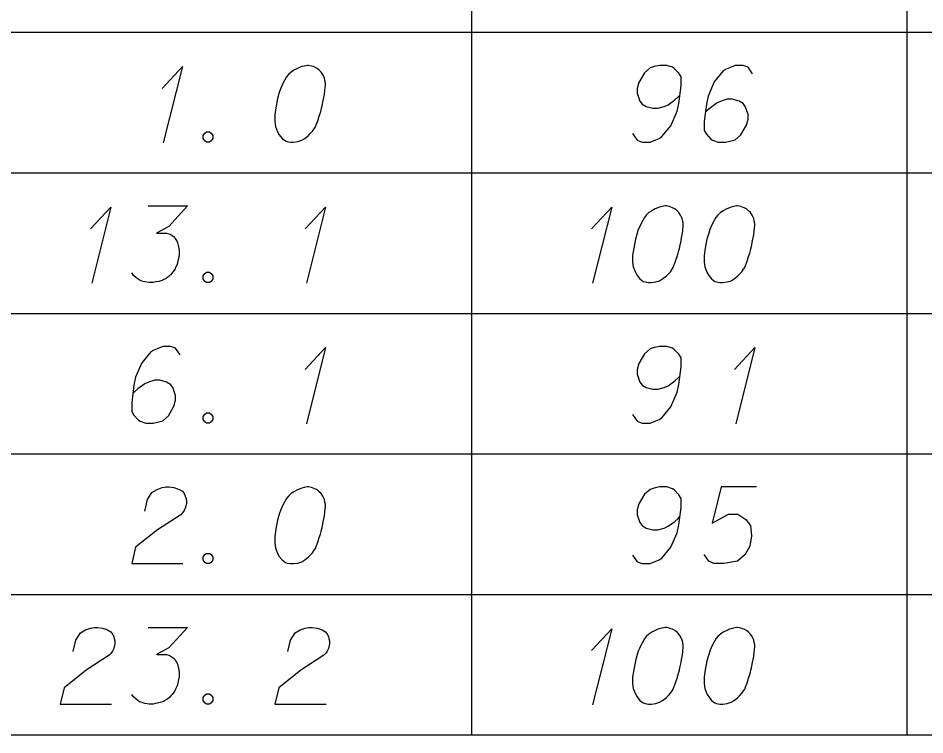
# Model space of a CAD drawing. Extents: x 2074207 to 2076812, y 516372 to 523312.
# Drawn here: x 2076621.8 to 2076678.5, y 518192.9 to 518237.8 of the extents above; entities that cross this region are included whole.
import ezdxf

# ---------------------------------------------------------------- set-up
doc = ezdxf.new("R2010")
doc.units = 0
for name, color, linetype in [('Prop DirtTable_ Soil Test Results - Outline (Major)', 7, 'Continuous'), ('Prop DirtTable_ Soil Test Results - Outline (Minor)', 7, 'Continuous'), ('Prop DirtTable_ Soil Test Results - Tx (Sample Data)', 7, 'Continuous')]:
    doc.layers.add(name, color=color, linetype=linetype)

msp = doc.modelspace()

# ---------------------------------------------------------------- linework, layer by layer
at = {"layer": 'Prop DirtTable_ Soil Test Results - Outline (Major)'}
msp.add_line((2076260.609, 518192.899), (2076811.903, 518192.899), dxfattribs=at)
at = {"layer": 'Prop DirtTable_ Soil Test Results - Outline (Minor)'}
for p, q in [((2076650.154, 518245.699), (2076650.154, 518236.899)), ((2076677.413, 518245.699), (2076677.413, 518236.899)), ((2076260.609, 518236.899), (2076811.903, 518236.899)), ((2076260.609, 518236.899), (2076811.903, 518236.899)), ((2076650.154, 518236.899), (2076650.154, 518228.099)), ((2076677.413, 518236.899), (2076677.413, 518228.099)), ((2076260.609, 518228.099), (2076811.903, 518228.099)), ((2076260.609, 518228.099), (2076811.903, 518228.099)), ((2076650.154, 518228.099), (2076650.154, 518219.299)), ((2076677.413, 518228.099), (2076677.413, 518219.299)), ((2076260.609, 518219.299), (2076811.903, 518219.299)), ((2076260.609, 518219.299), (2076811.903, 518219.299)), ((2076650.154, 518219.299), (2076650.154, 518210.499)), ((2076677.413, 518219.299), (2076677.413, 518210.499)), ((2076260.609, 518210.499), (2076811.903, 518210.499)), ((2076260.609, 518210.499), (2076811.903, 518210.499)), ((2076650.154, 518210.499), (2076650.154, 518201.699)), ((2076677.413, 518210.499), (2076677.413, 518201.699)), ((2076260.609, 518201.699), (2076811.903, 518201.699)), ((2076260.609, 518201.699), (2076811.903, 518201.699)), ((2076650.154, 518201.699), (2076650.154, 518192.899)), ((2076677.413, 518201.699), (2076677.413, 518192.899)), ((2076260.609, 518192.899), (2076811.903, 518192.899))]:
    msp.add_line(p, q, dxfattribs=at)
at = {"layer": 'Prop DirtTable_ Soil Test Results - Tx (Sample Data)'}
for points in [[(2076630.78, 518233.389), (2076632.05, 518234.75), (2076630.851, 518229.987)], [(2076639.952, 518234.825), (2076639.882, 518234.825), (2076639.67, 518234.787), (2076639.529, 518234.75), (2076639.423, 518234.712), (2076639.247, 518234.636), (2076639.035, 518234.523), (2076638.859, 518234.409), (2076638.682, 518234.258), (2076638.576, 518234.107), (2076638.471, 518233.918), (2076638.365, 518233.729), (2076638.259, 518233.502), (2076638.188, 518233.351), (2076638.118, 518233.124), (2076638.012, 518232.746), (2076637.906, 518232.18), (2076637.836, 518231.726), (2076637.836, 518231.31), (2076637.871, 518231.008), (2076638.012, 518230.668), (2076638.118, 518230.479), (2076638.294, 518230.252), (2076638.506, 518230.101), (2076638.612, 518230.063), (2076638.823, 518230.025), (2076639, 518230.025), (2076639.282, 518230.063), (2076639.529, 518230.139), (2076639.705, 518230.252), (2076639.952, 518230.441), (2076640.058, 518230.554), (2076640.199, 518230.705), (2076640.305, 518230.857), (2076640.375, 518230.97), (2076640.446, 518231.159), (2076640.481, 518231.235), (2076640.552, 518231.424), (2076640.622, 518231.65), (2076640.693, 518231.877), (2076640.728, 518232.028), (2076640.763, 518232.142), (2076640.799, 518232.293), (2076640.869, 518232.633), (2076640.905, 518232.822), (2076640.94, 518233.011), (2076640.975, 518233.276), (2076641.01, 518233.616), (2076641.01, 518233.729), (2076640.975, 518233.88), (2076640.94, 518234.031), (2076640.834, 518234.258), (2076640.728, 518234.409), (2076640.622, 518234.523), (2076640.481, 518234.636), (2076640.34, 518234.712), (2076640.234, 518234.75), (2076640.129, 518234.787), (2076639.952, 518234.825)], [(2076660.236, 518230.554), (2076660.518, 518230.139), (2076660.835, 518230.025), (2076661.329, 518230.025), (2076661.682, 518230.176), (2076661.894, 518230.252), (2076662.07, 518230.365), (2076662.634, 518231.046), (2076663.022, 518231.953), (2076663.128, 518232.444), (2076663.269, 518233.54), (2076663.269, 518234.107), (2076663.128, 518234.334), (2076662.846, 518234.636), (2076662.74, 518234.712), (2076662.387, 518234.825), (2076661.929, 518234.825), (2076661.576, 518234.75), (2076661.329, 518234.674), (2076660.976, 518234.372), (2076660.624, 518233.767), (2076660.518, 518233.389), (2076660.518, 518233.087), (2076660.694, 518232.595), (2076660.835, 518232.406), (2076661.082, 518232.255), (2076661.506, 518232.142), (2076661.823, 518232.142), (2076662.211, 518232.255), (2076662.458, 518232.368), (2076662.881, 518232.671), (2076663.093, 518232.86), (2076663.199, 518232.973)], [(2076667.749, 518234.296), (2076667.467, 518234.712), (2076667.15, 518234.825), (2076666.656, 518234.825), (2076666.303, 518234.674), (2076666.091, 518234.598), (2076665.915, 518234.485), (2076665.351, 518233.805), (2076664.963, 518232.898), (2076664.857, 518232.406), (2076664.716, 518231.31), (2076664.716, 518230.743), (2076664.857, 518230.517), (2076665.139, 518230.214), (2076665.245, 518230.139), (2076665.598, 518230.025), (2076666.056, 518230.025), (2076666.409, 518230.101), (2076666.656, 518230.176), (2076667.009, 518230.479), (2076667.361, 518231.083), (2076667.467, 518231.461), (2076667.467, 518231.764), (2076667.291, 518232.255), (2076667.15, 518232.444), (2076666.903, 518232.595), (2076666.479, 518232.709), (2076666.162, 518232.709), (2076665.774, 518232.595), (2076665.527, 518232.482), (2076665.104, 518232.18), (2076664.892, 518231.991), (2076664.786, 518231.877)], [(2076633.567, 518230.668), (2076633.744, 518230.668), (2076633.849, 518230.592), (2076633.955, 518230.441), (2076633.955, 518230.252), (2076633.849, 518230.101), (2076633.744, 518230.025), (2076633.567, 518230.025), (2076633.461, 518230.101), (2076633.356, 518230.252), (2076633.356, 518230.441), (2076633.461, 518230.592), (2076633.567, 518230.668)], [(2076626.3, 518224.589), (2076627.57, 518225.95), (2076626.371, 518221.187)], [(2076629.899, 518226.025), (2076632.368, 518226.025), (2076631.204, 518224.74), (2076630.428, 518224.324), (2076631.063, 518224.324), (2076631.204, 518224.287), (2076631.274, 518224.249), (2076631.345, 518224.211), (2076631.415, 518224.173), (2076631.557, 518224.06), (2076631.627, 518223.946), (2076631.698, 518223.833), (2076631.733, 518223.72), (2076631.803, 518223.455), (2076631.839, 518223.228), (2076631.839, 518223.115), (2076631.839, 518222.964), (2076631.803, 518222.737), (2076631.768, 518222.586), (2076631.733, 518222.435), (2076631.698, 518222.321), (2076631.662, 518222.246), (2076631.627, 518222.17), (2076631.592, 518222.094), (2076631.521, 518221.981), (2076631.415, 518221.83), (2076631.31, 518221.717), (2076631.239, 518221.641), (2076631.133, 518221.565), (2076631.027, 518221.49), (2076630.886, 518221.414), (2076630.816, 518221.376), (2076630.569, 518221.301), (2076630.357, 518221.263), (2076630.216, 518221.225), (2076629.969, 518221.225), (2076629.687, 518221.263), (2076629.581, 518221.301), (2076629.475, 518221.339), (2076629.369, 518221.376), (2076629.264, 518221.452), (2076629.158, 518221.528), (2076628.981, 518221.679), (2076628.876, 518221.83)], [(2076639.74, 518224.589), (2076641.01, 518225.95), (2076639.811, 518221.187)], [(2076657.66, 518224.589), (2076658.93, 518225.95), (2076657.731, 518221.187)], [(2076662.352, 518226.025), (2076662.282, 518226.025), (2076662.07, 518225.987), (2076661.929, 518225.95), (2076661.823, 518225.912), (2076661.647, 518225.836), (2076661.435, 518225.723), (2076661.259, 518225.609), (2076661.082, 518225.458), (2076660.976, 518225.307), (2076660.871, 518225.118), (2076660.765, 518224.929), (2076660.659, 518224.702), (2076660.588, 518224.551), (2076660.518, 518224.324), (2076660.412, 518223.946), (2076660.306, 518223.38), (2076660.236, 518222.926), (2076660.236, 518222.51), (2076660.271, 518222.208), (2076660.412, 518221.868), (2076660.518, 518221.679), (2076660.694, 518221.452), (2076660.906, 518221.301), (2076661.012, 518221.263), (2076661.223, 518221.225), (2076661.4, 518221.225), (2076661.682, 518221.263), (2076661.929, 518221.339), (2076662.105, 518221.452), (2076662.352, 518221.641), (2076662.458, 518221.754), (2076662.599, 518221.905), (2076662.705, 518222.057), (2076662.775, 518222.17), (2076662.846, 518222.359), (2076662.881, 518222.435), (2076662.952, 518222.624), (2076663.022, 518222.85), (2076663.093, 518223.077), (2076663.128, 518223.228), (2076663.163, 518223.342), (2076663.199, 518223.493), (2076663.269, 518223.833), (2076663.305, 518224.022), (2076663.34, 518224.211), (2076663.375, 518224.476), (2076663.41, 518224.816), (2076663.41, 518224.929), (2076663.375, 518225.08), (2076663.34, 518225.231), (2076663.234, 518225.458), (2076663.128, 518225.609), (2076663.022, 518225.723), (2076662.881, 518225.836), (2076662.74, 518225.912), (2076662.634, 518225.95), (2076662.529, 518225.987), (2076662.352, 518226.025)], [(2076666.832, 518226.025), (2076666.762, 518226.025), (2076666.55, 518225.987), (2076666.409, 518225.95), (2076666.303, 518225.912), (2076666.127, 518225.836), (2076665.915, 518225.723), (2076665.739, 518225.609), (2076665.562, 518225.458), (2076665.456, 518225.307), (2076665.351, 518225.118), (2076665.245, 518224.929), (2076665.139, 518224.702), (2076665.068, 518224.551), (2076664.998, 518224.324), (2076664.892, 518223.946), (2076664.786, 518223.38), (2076664.716, 518222.926), (2076664.716, 518222.51), (2076664.751, 518222.208), (2076664.892, 518221.868), (2076664.998, 518221.679), (2076665.174, 518221.452), (2076665.386, 518221.301), (2076665.492, 518221.263), (2076665.703, 518221.225), (2076665.88, 518221.225), (2076666.162, 518221.263), (2076666.409, 518221.339), (2076666.585, 518221.452), (2076666.832, 518221.641), (2076666.938, 518221.754), (2076667.079, 518221.905), (2076667.185, 518222.057), (2076667.255, 518222.17), (2076667.326, 518222.359), (2076667.361, 518222.435), (2076667.432, 518222.624), (2076667.502, 518222.85), (2076667.573, 518223.077), (2076667.608, 518223.228), (2076667.643, 518223.342), (2076667.679, 518223.493), (2076667.749, 518223.833), (2076667.785, 518224.022), (2076667.82, 518224.211), (2076667.855, 518224.476), (2076667.89, 518224.816), (2076667.89, 518224.929), (2076667.855, 518225.08), (2076667.82, 518225.231), (2076667.714, 518225.458), (2076667.608, 518225.609), (2076667.502, 518225.723), (2076667.361, 518225.836), (2076667.22, 518225.912), (2076667.114, 518225.95), (2076667.009, 518225.987), (2076666.832, 518226.025)], [(2076633.567, 518221.868), (2076633.744, 518221.868), (2076633.849, 518221.792), (2076633.955, 518221.641), (2076633.955, 518221.452), (2076633.849, 518221.301), (2076633.744, 518221.225), (2076633.567, 518221.225), (2076633.461, 518221.301), (2076633.356, 518221.452), (2076633.356, 518221.641), (2076633.461, 518221.792), (2076633.567, 518221.868)], [(2076631.909, 518216.696), (2076631.627, 518217.112), (2076631.31, 518217.225), (2076630.816, 518217.225), (2076630.463, 518217.074), (2076630.251, 518216.998), (2076630.075, 518216.885), (2076629.511, 518216.205), (2076629.123, 518215.298), (2076629.017, 518214.806), (2076628.876, 518213.71), (2076628.876, 518213.143), (2076629.017, 518212.917), (2076629.299, 518212.614), (2076629.405, 518212.539), (2076629.758, 518212.425), (2076630.216, 518212.425), (2076630.569, 518212.501), (2076630.816, 518212.576), (2076631.169, 518212.879), (2076631.521, 518213.483), (2076631.627, 518213.861), (2076631.627, 518214.164), (2076631.451, 518214.655), (2076631.31, 518214.844), (2076631.063, 518214.995), (2076630.639, 518215.109), (2076630.322, 518215.109), (2076629.934, 518214.995), (2076629.687, 518214.882), (2076629.264, 518214.58), (2076629.052, 518214.391), (2076628.946, 518214.277)], [(2076639.74, 518215.789), (2076641.01, 518217.15), (2076639.811, 518212.387)], [(2076660.236, 518212.954), (2076660.518, 518212.539), (2076660.835, 518212.425), (2076661.329, 518212.425), (2076661.682, 518212.576), (2076661.894, 518212.652), (2076662.07, 518212.765), (2076662.634, 518213.446), (2076663.022, 518214.353), (2076663.128, 518214.844), (2076663.269, 518215.94), (2076663.269, 518216.507), (2076663.128, 518216.734), (2076662.846, 518217.036), (2076662.74, 518217.112), (2076662.387, 518217.225), (2076661.929, 518217.225), (2076661.576, 518217.15), (2076661.329, 518217.074), (2076660.976, 518216.772), (2076660.624, 518216.167), (2076660.518, 518215.789), (2076660.518, 518215.487), (2076660.694, 518214.995), (2076660.835, 518214.806), (2076661.082, 518214.655), (2076661.506, 518214.542), (2076661.823, 518214.542), (2076662.211, 518214.655), (2076662.458, 518214.768), (2076662.881, 518215.071), (2076663.093, 518215.26), (2076663.199, 518215.373)], [(2076666.62, 518215.789), (2076667.89, 518217.15), (2076666.691, 518212.387)], [(2076633.567, 518213.068), (2076633.744, 518213.068), (2076633.849, 518212.992), (2076633.955, 518212.841), (2076633.955, 518212.652), (2076633.849, 518212.501), (2076633.744, 518212.425), (2076633.567, 518212.425), (2076633.461, 518212.501), (2076633.356, 518212.652), (2076633.356, 518212.841), (2076633.461, 518212.992), (2076633.567, 518213.068)], [(2076629.687, 518206.913), (2076629.863, 518207.631), (2076630.146, 518208.085), (2076630.463, 518208.274), (2076630.78, 518208.387), (2076631.027, 518208.425), (2076631.204, 518208.425), (2076631.521, 518208.387), (2076631.733, 518208.312), (2076631.839, 518208.274), (2076632.05, 518208.161), (2076632.156, 518208.009), (2076632.227, 518207.858), (2076632.262, 518207.745), (2076632.297, 518207.594), (2076632.297, 518207.405), (2076632.262, 518207.216), (2076632.227, 518207.102), (2076632.156, 518206.951), (2076632.05, 518206.8), (2076631.945, 518206.687), (2076630.498, 518205.742), (2076629.123, 518204.646), (2076628.876, 518203.625), (2076632.086, 518203.625)], [(2076639.952, 518208.425), (2076639.882, 518208.425), (2076639.67, 518208.387), (2076639.529, 518208.35), (2076639.423, 518208.312), (2076639.247, 518208.236), (2076639.035, 518208.123), (2076638.859, 518208.009), (2076638.682, 518207.858), (2076638.576, 518207.707), (2076638.471, 518207.518), (2076638.365, 518207.329), (2076638.259, 518207.102), (2076638.188, 518206.951), (2076638.118, 518206.724), (2076638.012, 518206.346), (2076637.906, 518205.78), (2076637.836, 518205.326), (2076637.836, 518204.91), (2076637.871, 518204.608), (2076638.012, 518204.268), (2076638.118, 518204.079), (2076638.294, 518203.852), (2076638.506, 518203.701), (2076638.612, 518203.663), (2076638.823, 518203.625), (2076639, 518203.625), (2076639.282, 518203.663), (2076639.529, 518203.739), (2076639.705, 518203.852), (2076639.952, 518204.041), (2076640.058, 518204.154), (2076640.199, 518204.305), (2076640.305, 518204.457), (2076640.375, 518204.57), (2076640.446, 518204.759), (2076640.481, 518204.835), (2076640.552, 518205.024), (2076640.622, 518205.25), (2076640.693, 518205.477), (2076640.728, 518205.628), (2076640.763, 518205.742), (2076640.799, 518205.893), (2076640.869, 518206.233), (2076640.905, 518206.422), (2076640.94, 518206.611), (2076640.975, 518206.876), (2076641.01, 518207.216), (2076641.01, 518207.329), (2076640.975, 518207.48), (2076640.94, 518207.631), (2076640.834, 518207.858), (2076640.728, 518208.009), (2076640.622, 518208.123), (2076640.481, 518208.236), (2076640.34, 518208.312), (2076640.234, 518208.35), (2076640.129, 518208.387), (2076639.952, 518208.425)], [(2076660.236, 518204.154), (2076660.518, 518203.739), (2076660.835, 518203.625), (2076661.329, 518203.625), (2076661.682, 518203.776), (2076661.894, 518203.852), (2076662.07, 518203.965), (2076662.634, 518204.646), (2076663.022, 518205.553), (2076663.128, 518206.044), (2076663.269, 518207.14), (2076663.269, 518207.707), (2076663.128, 518207.934), (2076662.846, 518208.236), (2076662.74, 518208.312), (2076662.387, 518208.425), (2076661.929, 518208.425), (2076661.576, 518208.35), (2076661.329, 518208.274), (2076660.976, 518207.972), (2076660.624, 518207.367), (2076660.518, 518206.989), (2076660.518, 518206.687), (2076660.694, 518206.195), (2076660.835, 518206.006), (2076661.082, 518205.855), (2076661.506, 518205.742), (2076661.823, 518205.742), (2076662.211, 518205.855), (2076662.458, 518205.968), (2076662.881, 518206.271), (2076663.093, 518206.46), (2076663.199, 518206.573)], [(2076667.996, 518208.425), (2076665.774, 518208.425), (2076665.209, 518206.157), (2076666.232, 518206.724), (2076666.832, 518206.724), (2076667.326, 518206.384), (2076667.608, 518206.006), (2076667.679, 518205.364), (2076667.573, 518204.721), (2076667.291, 518204.192), (2076666.797, 518203.776), (2076665.95, 518203.625), (2076665.315, 518203.625), (2076664.998, 518203.776), (2076664.716, 518204.192)], [(2076633.567, 518204.268), (2076633.744, 518204.268), (2076633.849, 518204.192), (2076633.955, 518204.041), (2076633.955, 518203.852), (2076633.849, 518203.701), (2076633.744, 518203.625), (2076633.567, 518203.625), (2076633.461, 518203.701), (2076633.356, 518203.852), (2076633.356, 518204.041), (2076633.461, 518204.192), (2076633.567, 518204.268)], [(2076625.207, 518198.113), (2076625.383, 518198.831), (2076625.666, 518199.285), (2076625.983, 518199.474), (2076626.3, 518199.587), (2076626.547, 518199.625), (2076626.724, 518199.625), (2076627.041, 518199.587), (2076627.253, 518199.512), (2076627.359, 518199.474), (2076627.57, 518199.361), (2076627.676, 518199.209), (2076627.747, 518199.058), (2076627.782, 518198.945), (2076627.817, 518198.794), (2076627.817, 518198.605), (2076627.782, 518198.416), (2076627.747, 518198.302), (2076627.676, 518198.151), (2076627.57, 518198), (2076627.465, 518197.887), (2076626.018, 518196.942), (2076624.643, 518195.846), (2076624.396, 518194.825), (2076627.606, 518194.825)], [(2076629.899, 518199.625), (2076632.368, 518199.625), (2076631.204, 518198.34), (2076630.428, 518197.924), (2076631.063, 518197.924), (2076631.204, 518197.887), (2076631.274, 518197.849), (2076631.345, 518197.811), (2076631.415, 518197.773), (2076631.557, 518197.66), (2076631.627, 518197.546), (2076631.698, 518197.433), (2076631.733, 518197.32), (2076631.803, 518197.055), (2076631.839, 518196.828), (2076631.839, 518196.715), (2076631.839, 518196.564), (2076631.803, 518196.337), (2076631.768, 518196.186), (2076631.733, 518196.035), (2076631.698, 518195.921), (2076631.662, 518195.846), (2076631.627, 518195.77), (2076631.592, 518195.694), (2076631.521, 518195.581), (2076631.415, 518195.43), (2076631.31, 518195.317), (2076631.239, 518195.241), (2076631.133, 518195.165), (2076631.027, 518195.09), (2076630.886, 518195.014), (2076630.816, 518194.976), (2076630.569, 518194.901), (2076630.357, 518194.863), (2076630.216, 518194.825), (2076629.969, 518194.825), (2076629.687, 518194.863), (2076629.581, 518194.901), (2076629.475, 518194.939), (2076629.369, 518194.976), (2076629.264, 518195.052), (2076629.158, 518195.128), (2076628.981, 518195.279), (2076628.876, 518195.43)], [(2076638.647, 518198.113), (2076638.823, 518198.831), (2076639.106, 518199.285), (2076639.423, 518199.474), (2076639.74, 518199.587), (2076639.987, 518199.625), (2076640.164, 518199.625), (2076640.481, 518199.587), (2076640.693, 518199.512), (2076640.799, 518199.474), (2076641.01, 518199.361), (2076641.116, 518199.209), (2076641.187, 518199.058), (2076641.222, 518198.945), (2076641.257, 518198.794), (2076641.257, 518198.605), (2076641.222, 518198.416), (2076641.187, 518198.302), (2076641.116, 518198.151), (2076641.01, 518198), (2076640.905, 518197.887), (2076639.458, 518196.942), (2076638.083, 518195.846), (2076637.836, 518194.825), (2076641.046, 518194.825)], [(2076657.66, 518198.189), (2076658.93, 518199.55), (2076657.731, 518194.787)], [(2076662.352, 518199.625), (2076662.282, 518199.625), (2076662.07, 518199.587), (2076661.929, 518199.55), (2076661.823, 518199.512), (2076661.647, 518199.436), (2076661.435, 518199.323), (2076661.259, 518199.209), (2076661.082, 518199.058), (2076660.976, 518198.907), (2076660.871, 518198.718), (2076660.765, 518198.529), (2076660.659, 518198.302), (2076660.588, 518198.151), (2076660.518, 518197.924), (2076660.412, 518197.546), (2076660.306, 518196.98), (2076660.236, 518196.526), (2076660.236, 518196.11), (2076660.271, 518195.808), (2076660.412, 518195.468), (2076660.518, 518195.279), (2076660.694, 518195.052), (2076660.906, 518194.901), (2076661.012, 518194.863), (2076661.223, 518194.825), (2076661.4, 518194.825), (2076661.682, 518194.863), (2076661.929, 518194.939), (2076662.105, 518195.052), (2076662.352, 518195.241), (2076662.458, 518195.354), (2076662.599, 518195.505), (2076662.705, 518195.657), (2076662.775, 518195.77), (2076662.846, 518195.959), (2076662.881, 518196.035), (2076662.952, 518196.224), (2076663.022, 518196.45), (2076663.093, 518196.677), (2076663.128, 518196.828), (2076663.163, 518196.942), (2076663.199, 518197.093), (2076663.269, 518197.433), (2076663.305, 518197.622), (2076663.34, 518197.811), (2076663.375, 518198.076), (2076663.41, 518198.416), (2076663.41, 518198.529), (2076663.375, 518198.68), (2076663.34, 518198.831), (2076663.234, 518199.058), (2076663.128, 518199.209), (2076663.022, 518199.323), (2076662.881, 518199.436), (2076662.74, 518199.512), (2076662.634, 518199.55), (2076662.529, 518199.587), (2076662.352, 518199.625)], [(2076666.832, 518199.625), (2076666.762, 518199.625), (2076666.55, 518199.587), (2076666.409, 518199.55), (2076666.303, 518199.512), (2076666.127, 518199.436), (2076665.915, 518199.323), (2076665.739, 518199.209), (2076665.562, 518199.058), (2076665.456, 518198.907), (2076665.351, 518198.718), (2076665.245, 518198.529), (2076665.139, 518198.302), (2076665.068, 518198.151), (2076664.998, 518197.924), (2076664.892, 518197.546), (2076664.786, 518196.98), (2076664.716, 518196.526), (2076664.716, 518196.11), (2076664.751, 518195.808), (2076664.892, 518195.468), (2076664.998, 518195.279), (2076665.174, 518195.052), (2076665.386, 518194.901), (2076665.492, 518194.863), (2076665.703, 518194.825), (2076665.88, 518194.825), (2076666.162, 518194.863), (2076666.409, 518194.939), (2076666.585, 518195.052), (2076666.832, 518195.241), (2076666.938, 518195.354), (2076667.079, 518195.505), (2076667.185, 518195.657), (2076667.255, 518195.77), (2076667.326, 518195.959), (2076667.361, 518196.035), (2076667.432, 518196.224), (2076667.502, 518196.45), (2076667.573, 518196.677), (2076667.608, 518196.828), (2076667.643, 518196.942), (2076667.679, 518197.093), (2076667.749, 518197.433), (2076667.785, 518197.622), (2076667.82, 518197.811), (2076667.855, 518198.076), (2076667.89, 518198.416), (2076667.89, 518198.529), (2076667.855, 518198.68), (2076667.82, 518198.831), (2076667.714, 518199.058), (2076667.608, 518199.209), (2076667.502, 518199.323), (2076667.361, 518199.436), (2076667.22, 518199.512), (2076667.114, 518199.55), (2076667.009, 518199.587), (2076666.832, 518199.625)], [(2076633.567, 518195.468), (2076633.744, 518195.468), (2076633.849, 518195.392), (2076633.955, 518195.241), (2076633.955, 518195.052), (2076633.849, 518194.901), (2076633.744, 518194.825), (2076633.567, 518194.825), (2076633.461, 518194.901), (2076633.356, 518195.052), (2076633.356, 518195.241), (2076633.461, 518195.392), (2076633.567, 518195.468)]]:
    msp.add_lwpolyline(points, dxfattribs=at)

doc.saveas('drawing.dxf')
